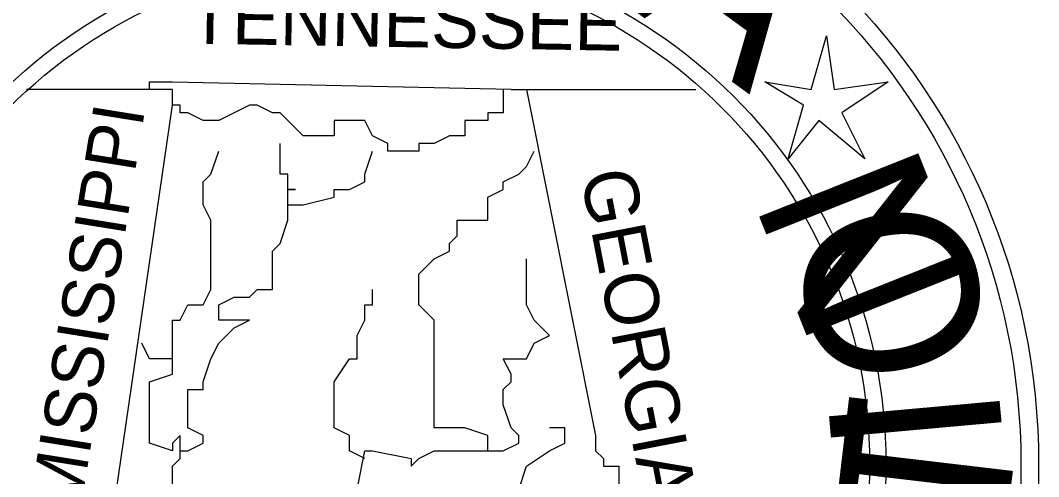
# Model space of a CAD drawing. Extents: x 1797809 to 2198143, y 249608 to 1237864.
# Drawn here: x 2196412.89 to 2196419.84, y 1237127.96 to 1237131.08 of the extents above; entities that cross this region are included whole.
import ezdxf

# ---------------------------------------------------------------- set-up
doc = ezdxf.new("R2010")
doc.units = 0
doc.layers.add('GSBWFILL', color=7, linetype='Continuous')

msp = doc.modelspace()

# ---------------------------------------------------------------- linework, layer by layer
at = {"layer": 'GSBWFILL'}
for p, q in [((2196413.926, 1237130.6045), (2196412.9275, 1237130.6045)), ((2196413.926, 1237130.6045), (2196412.9275, 1237130.6045)), ((2196413.926, 1237130.6045), (2196412.9275, 1237130.6045)), ((2196416.2383, 1237130.6045), (2196417.4996, 1237130.6045)), ((2196416.2383, 1237130.6045), (2196417.4996, 1237130.6045)), ((2196416.2383, 1237130.6045), (2196417.4996, 1237130.6045)), ((2196415.2398, 1237128.0819), (2196415.2398, 1237128.0819)), ((2196415.2398, 1237128.0819), (2196415.2398, 1237128.0819)), ((2196415.2398, 1237128.0819), (2196415.2398, 1237128.0819)), ((2196415.2398, 1237128.0819), (2196415.2398, 1237128.0819)), ((2196415.2398, 1237128.0819), (2196415.2398, 1237128.0819)), ((2196415.2398, 1237128.0819), (2196415.2398, 1237128.0819))]:
    msp.add_line(p, q, dxfattribs=at)
msp.add_lwpolyline([(2196418.3929, 1237130.9723), (2196418.4455, 1237130.6045), (2196418.8134, 1237130.657), (2196418.4981, 1237130.4468), (2196418.6557, 1237130.1315), (2196418.3404, 1237130.3942), (2196418.1302, 1237130.1315), (2196418.2353, 1237130.4994), (2196417.9725, 1237130.657), (2196418.2878, 1237130.6045)], close=True, dxfattribs=at)
msp.add_lwpolyline([(2196418.3929, 1237130.9723), (2196418.4455, 1237130.6045), (2196418.8134, 1237130.657), (2196418.4981, 1237130.4468), (2196418.6557, 1237130.1315), (2196418.3404, 1237130.3942), (2196418.1302, 1237130.1315), (2196418.2353, 1237130.4994), (2196417.9725, 1237130.657), (2196418.2878, 1237130.6045)], close=True, dxfattribs=at)
msp.add_lwpolyline([(2196418.3929, 1237130.9723), (2196418.4455, 1237130.6045), (2196418.8134, 1237130.657), (2196418.4981, 1237130.4468), (2196418.6557, 1237130.1315), (2196418.3404, 1237130.3942), (2196418.1302, 1237130.1315), (2196418.2353, 1237130.4994), (2196417.9725, 1237130.657), (2196418.2878, 1237130.6045)], close=True, dxfattribs=at)
for points in [[(2196413.453, 1237127.2411), (2196413.926, 1237130.4994), (2196413.926, 1237130.6045), (2196413.926, 1237130.6045), (2196413.926, 1237130.6045), (2196413.7683, 1237130.6045), (2196413.7683, 1237130.657), (2196413.926, 1237130.657), (2196416.3434, 1237130.6045), (2196416.8164, 1237128.2396), (2196416.8164, 1237128.1345), (2196416.8689, 1237128.0819), (2196416.8689, 1237128.0294), (2196416.8689, 1237128.0294), (2196416.974, 1237128.0294), (2196416.974, 1237127.8717)], [(2196413.453, 1237127.2411), (2196413.926, 1237130.4994), (2196413.926, 1237130.6045), (2196413.926, 1237130.6045), (2196413.926, 1237130.6045), (2196413.7683, 1237130.6045), (2196413.7683, 1237130.657), (2196413.926, 1237130.657), (2196416.3434, 1237130.6045), (2196416.8164, 1237128.2396), (2196416.8164, 1237128.1345), (2196416.8689, 1237128.0819), (2196416.8689, 1237128.0294), (2196416.8689, 1237128.0294), (2196416.974, 1237128.0294), (2196416.974, 1237127.8717)], [(2196413.453, 1237127.2411), (2196413.926, 1237130.4994), (2196413.926, 1237130.6045), (2196413.926, 1237130.6045), (2196413.926, 1237130.6045), (2196413.7683, 1237130.6045), (2196413.7683, 1237130.657), (2196413.926, 1237130.657), (2196416.3434, 1237130.6045), (2196416.8164, 1237128.2396), (2196416.8164, 1237128.1345), (2196416.8689, 1237128.0819), (2196416.8689, 1237128.0294), (2196416.8689, 1237128.0294), (2196416.974, 1237128.0294), (2196416.974, 1237127.8717)], [(2196416.1857, 1237130.6045), (2196416.1857, 1237130.6045), (2196416.1857, 1237130.6045), (2196416.1857, 1237130.4994), (2196416.1857, 1237130.4468), (2196416.1857, 1237130.4468), (2196416.0806, 1237130.4468), (2196416.0806, 1237130.4468), (2196416.0806, 1237130.3942), (2196415.923, 1237130.3942), (2196415.923, 1237130.2891), (2196415.8179, 1237130.2891), (2196415.7128, 1237130.2366), (2196415.6602, 1237130.2366), (2196415.6077, 1237130.2366), (2196415.6077, 1237130.184), (2196415.5551, 1237130.184), (2196415.5551, 1237130.184), (2196415.3974, 1237130.184), (2196415.3974, 1237130.184), (2196415.3974, 1237130.2366), (2196415.2923, 1237130.2891), (2196415.2398, 1237130.3942), (2196415.2398, 1237130.3942), (2196415.1347, 1237130.3942), (2196415.0296, 1237130.3942), (2196415.0296, 1237130.2891), (2196414.8194, 1237130.2891), (2196414.7143, 1237130.3942), (2196414.6617, 1237130.4468), (2196414.6092, 1237130.4468), (2196414.504, 1237130.4994), (2196414.4515, 1237130.4994), (2196414.3464, 1237130.4468), (2196414.3464, 1237130.4468), (2196414.2413, 1237130.3942), (2196414.1887, 1237130.3942), (2196414.1362, 1237130.3942), (2196414.0311, 1237130.4468), (2196414.0311, 1237130.4468), (2196414.0311, 1237130.4468), (2196413.9785, 1237130.4468), (2196413.9785, 1237130.4468), (2196413.9785, 1237130.4468), (2196413.9785, 1237130.4994), (2196413.926, 1237130.4994), (2196413.926, 1237130.6045), (2196413.926, 1237130.6045), (2196413.926, 1237130.6045)], [(2196416.1857, 1237130.6045), (2196416.1857, 1237130.6045), (2196416.1857, 1237130.6045), (2196416.1857, 1237130.4994), (2196416.1857, 1237130.4468), (2196416.1857, 1237130.4468), (2196416.0806, 1237130.4468), (2196416.0806, 1237130.4468), (2196416.0806, 1237130.3942), (2196415.923, 1237130.3942), (2196415.923, 1237130.2891), (2196415.8179, 1237130.2891), (2196415.7128, 1237130.2366), (2196415.6602, 1237130.2366), (2196415.6077, 1237130.2366), (2196415.6077, 1237130.184), (2196415.5551, 1237130.184), (2196415.5551, 1237130.184), (2196415.3974, 1237130.184), (2196415.3974, 1237130.184), (2196415.3974, 1237130.2366), (2196415.2923, 1237130.2891), (2196415.2398, 1237130.3942), (2196415.2398, 1237130.3942), (2196415.1347, 1237130.3942), (2196415.0296, 1237130.3942), (2196415.0296, 1237130.2891), (2196414.8194, 1237130.2891), (2196414.7143, 1237130.3942), (2196414.6617, 1237130.4468), (2196414.6092, 1237130.4468), (2196414.504, 1237130.4994), (2196414.4515, 1237130.4994), (2196414.3464, 1237130.4468), (2196414.3464, 1237130.4468), (2196414.2413, 1237130.3942), (2196414.1887, 1237130.3942), (2196414.1362, 1237130.3942), (2196414.0311, 1237130.4468), (2196414.0311, 1237130.4468), (2196414.0311, 1237130.4468), (2196413.9785, 1237130.4468), (2196413.9785, 1237130.4468), (2196413.9785, 1237130.4468), (2196413.9785, 1237130.4994), (2196413.926, 1237130.4994), (2196413.926, 1237130.6045), (2196413.926, 1237130.6045), (2196413.926, 1237130.6045)], [(2196416.1857, 1237130.6045), (2196416.1857, 1237130.6045), (2196416.1857, 1237130.6045), (2196416.1857, 1237130.4994), (2196416.1857, 1237130.4468), (2196416.1857, 1237130.4468), (2196416.0806, 1237130.4468), (2196416.0806, 1237130.4468), (2196416.0806, 1237130.3942), (2196415.923, 1237130.3942), (2196415.923, 1237130.2891), (2196415.8179, 1237130.2891), (2196415.7128, 1237130.2366), (2196415.6602, 1237130.2366), (2196415.6077, 1237130.2366), (2196415.6077, 1237130.184), (2196415.5551, 1237130.184), (2196415.5551, 1237130.184), (2196415.3974, 1237130.184), (2196415.3974, 1237130.184), (2196415.3974, 1237130.2366), (2196415.2923, 1237130.2891), (2196415.2398, 1237130.3942), (2196415.2398, 1237130.3942), (2196415.1347, 1237130.3942), (2196415.0296, 1237130.3942), (2196415.0296, 1237130.2891), (2196414.8194, 1237130.2891), (2196414.7143, 1237130.3942), (2196414.6617, 1237130.4468), (2196414.6092, 1237130.4468), (2196414.504, 1237130.4994), (2196414.4515, 1237130.4994), (2196414.3464, 1237130.4468), (2196414.3464, 1237130.4468), (2196414.2413, 1237130.3942), (2196414.1887, 1237130.3942), (2196414.1362, 1237130.3942), (2196414.0311, 1237130.4468), (2196414.0311, 1237130.4468), (2196414.0311, 1237130.4468), (2196413.9785, 1237130.4468), (2196413.9785, 1237130.4468), (2196413.9785, 1237130.4468), (2196413.9785, 1237130.4994), (2196413.926, 1237130.4994), (2196413.926, 1237130.6045), (2196413.926, 1237130.6045), (2196413.926, 1237130.6045)], [(2196414.7143, 1237129.8162), (2196414.7143, 1237129.8687), (2196414.7143, 1237129.9213), (2196414.7668, 1237129.9213), (2196414.7143, 1237129.9213), (2196414.7143, 1237129.9738), (2196414.7143, 1237130.0264), (2196414.6617, 1237130.0264), (2196414.6617, 1237130.0789), (2196414.6617, 1237130.184), (2196414.6617, 1237130.2366)], [(2196414.7143, 1237129.8162), (2196414.7143, 1237129.8687), (2196414.7143, 1237129.9213), (2196414.7668, 1237129.9213), (2196414.7143, 1237129.9213), (2196414.7143, 1237129.9738), (2196414.7143, 1237130.0264), (2196414.6617, 1237130.0264), (2196414.6617, 1237130.0789), (2196414.6617, 1237130.184), (2196414.6617, 1237130.2366)], [(2196414.7143, 1237129.8162), (2196414.7143, 1237129.8687), (2196414.7143, 1237129.9213), (2196414.7668, 1237129.9213), (2196414.7143, 1237129.9213), (2196414.7143, 1237129.9738), (2196414.7143, 1237130.0264), (2196414.6617, 1237130.0264), (2196414.6617, 1237130.0789), (2196414.6617, 1237130.184), (2196414.6617, 1237130.2366)], [(2196413.926, 1237128.7651), (2196413.926, 1237128.8702), (2196413.926, 1237128.9228), (2196413.926, 1237129.0279), (2196413.9785, 1237129.0279), (2196414.0311, 1237129.133), (2196414.1362, 1237129.133), (2196414.1887, 1237129.2381), (2196414.1887, 1237129.4483), (2196414.1887, 1237129.5534), (2196414.1887, 1237129.606), (2196414.1887, 1237129.7111), (2196414.1362, 1237129.8162), (2196414.1362, 1237129.9213), (2196414.1362, 1237129.9738), (2196414.1887, 1237130.0264), (2196414.2413, 1237130.184)], [(2196413.926, 1237128.7651), (2196413.926, 1237128.8702), (2196413.926, 1237128.9228), (2196413.926, 1237129.0279), (2196413.9785, 1237129.0279), (2196414.0311, 1237129.133), (2196414.1362, 1237129.133), (2196414.1887, 1237129.2381), (2196414.1887, 1237129.4483), (2196414.1887, 1237129.5534), (2196414.1887, 1237129.606), (2196414.1887, 1237129.7111), (2196414.1362, 1237129.8162), (2196414.1362, 1237129.9213), (2196414.1362, 1237129.9738), (2196414.1887, 1237130.0264), (2196414.2413, 1237130.184)], [(2196413.926, 1237128.7651), (2196413.926, 1237128.8702), (2196413.926, 1237128.9228), (2196413.926, 1237129.0279), (2196413.9785, 1237129.0279), (2196414.0311, 1237129.133), (2196414.1362, 1237129.133), (2196414.1887, 1237129.2381), (2196414.1887, 1237129.4483), (2196414.1887, 1237129.5534), (2196414.1887, 1237129.606), (2196414.1887, 1237129.7111), (2196414.1362, 1237129.8162), (2196414.1362, 1237129.9213), (2196414.1362, 1237129.9738), (2196414.1887, 1237130.0264), (2196414.2413, 1237130.184)], [(2196413.9785, 1237128.1345), (2196413.9785, 1237128.1345), (2196414.0311, 1237128.1345), (2196414.0311, 1237128.1345), (2196414.1362, 1237128.187), (2196414.1362, 1237128.2396), (2196414.0311, 1237128.2921), (2196414.0311, 1237128.2921), (2196414.0311, 1237128.4498), (2196414.0311, 1237128.5549), (2196414.1362, 1237128.5549), (2196414.1362, 1237128.6075), (2196414.1887, 1237128.7651), (2196414.2413, 1237128.8702), (2196414.3464, 1237128.9753), (2196414.4515, 1237129.0279), (2196414.3464, 1237129.0279), (2196414.2413, 1237129.0279), (2196414.2413, 1237129.133), (2196414.3464, 1237129.1855), (2196414.3464, 1237129.1855), (2196414.4515, 1237129.1855), (2196414.504, 1237129.2381), (2196414.504, 1237129.2381), (2196414.6092, 1237129.2381), (2196414.6092, 1237129.3432), (2196414.6092, 1237129.4483), (2196414.6092, 1237129.4483), (2196414.6092, 1237129.5008), (2196414.6617, 1237129.5534), (2196414.7143, 1237129.7111), (2196414.7143, 1237129.7111), (2196414.7143, 1237129.8162), (2196414.7668, 1237129.8162), (2196414.8194, 1237129.8162), (2196414.8194, 1237129.8162), (2196415.0296, 1237129.8687), (2196415.0296, 1237129.9213), (2196415.1347, 1237129.9213), (2196415.2398, 1237129.9738), (2196415.2398, 1237130.0264), (2196415.2923, 1237130.184)], [(2196413.9785, 1237128.1345), (2196413.9785, 1237128.1345), (2196414.0311, 1237128.1345), (2196414.0311, 1237128.1345), (2196414.1362, 1237128.187), (2196414.1362, 1237128.2396), (2196414.0311, 1237128.2921), (2196414.0311, 1237128.2921), (2196414.0311, 1237128.4498), (2196414.0311, 1237128.5549), (2196414.1362, 1237128.5549), (2196414.1362, 1237128.6075), (2196414.1887, 1237128.7651), (2196414.2413, 1237128.8702), (2196414.3464, 1237128.9753), (2196414.4515, 1237129.0279), (2196414.3464, 1237129.0279), (2196414.2413, 1237129.0279), (2196414.2413, 1237129.133), (2196414.3464, 1237129.1855), (2196414.3464, 1237129.1855), (2196414.4515, 1237129.1855), (2196414.504, 1237129.2381), (2196414.504, 1237129.2381), (2196414.6092, 1237129.2381), (2196414.6092, 1237129.3432), (2196414.6092, 1237129.4483), (2196414.6092, 1237129.4483), (2196414.6092, 1237129.5008), (2196414.6617, 1237129.5534), (2196414.7143, 1237129.7111), (2196414.7143, 1237129.7111), (2196414.7143, 1237129.8162), (2196414.7668, 1237129.8162), (2196414.8194, 1237129.8162), (2196414.8194, 1237129.8162), (2196415.0296, 1237129.8687), (2196415.0296, 1237129.9213), (2196415.1347, 1237129.9213), (2196415.2398, 1237129.9738), (2196415.2398, 1237130.0264), (2196415.2923, 1237130.184)], [(2196413.9785, 1237128.1345), (2196413.9785, 1237128.1345), (2196414.0311, 1237128.1345), (2196414.0311, 1237128.1345), (2196414.1362, 1237128.187), (2196414.1362, 1237128.2396), (2196414.0311, 1237128.2921), (2196414.0311, 1237128.2921), (2196414.0311, 1237128.4498), (2196414.0311, 1237128.5549), (2196414.1362, 1237128.5549), (2196414.1362, 1237128.6075), (2196414.1887, 1237128.7651), (2196414.2413, 1237128.8702), (2196414.3464, 1237128.9753), (2196414.4515, 1237129.0279), (2196414.3464, 1237129.0279), (2196414.2413, 1237129.0279), (2196414.2413, 1237129.133), (2196414.3464, 1237129.1855), (2196414.3464, 1237129.1855), (2196414.4515, 1237129.1855), (2196414.504, 1237129.2381), (2196414.504, 1237129.2381), (2196414.6092, 1237129.2381), (2196414.6092, 1237129.3432), (2196414.6092, 1237129.4483), (2196414.6092, 1237129.4483), (2196414.6092, 1237129.5008), (2196414.6617, 1237129.5534), (2196414.7143, 1237129.7111), (2196414.7143, 1237129.7111), (2196414.7143, 1237129.8162), (2196414.7668, 1237129.8162), (2196414.8194, 1237129.8162), (2196414.8194, 1237129.8162), (2196415.0296, 1237129.8687), (2196415.0296, 1237129.9213), (2196415.1347, 1237129.9213), (2196415.2398, 1237129.9738), (2196415.2398, 1237130.0264), (2196415.2923, 1237130.184)], [(2196416.0806, 1237128.1345), (2196416.0806, 1237128.2396), (2196415.923, 1237128.2921), (2196415.8704, 1237128.2921), (2196415.7128, 1237128.2921), (2196415.7128, 1237128.5549), (2196415.7128, 1237128.5549), (2196415.7128, 1237128.6075), (2196415.7128, 1237128.7651), (2196415.7128, 1237128.8702), (2196415.7128, 1237129.0279), (2196415.6077, 1237129.133), (2196415.6077, 1237129.3432), (2196415.7128, 1237129.4483), (2196415.8179, 1237129.5008), (2196415.8179, 1237129.5534), (2196415.8704, 1237129.606), (2196415.8704, 1237129.7111), (2196416.0806, 1237129.7111), (2196416.0806, 1237129.8162), (2196416.0806, 1237129.8687), (2196416.1857, 1237129.9213), (2196416.1857, 1237129.9738), (2196416.2908, 1237130.0264), (2196416.3434, 1237130.0789), (2196416.3959, 1237130.184)], [(2196416.0806, 1237128.1345), (2196416.0806, 1237128.2396), (2196415.923, 1237128.2921), (2196415.8704, 1237128.2921), (2196415.7128, 1237128.2921), (2196415.7128, 1237128.5549), (2196415.7128, 1237128.5549), (2196415.7128, 1237128.6075), (2196415.7128, 1237128.7651), (2196415.7128, 1237128.8702), (2196415.7128, 1237129.0279), (2196415.6077, 1237129.133), (2196415.6077, 1237129.3432), (2196415.7128, 1237129.4483), (2196415.8179, 1237129.5008), (2196415.8179, 1237129.5534), (2196415.8704, 1237129.606), (2196415.8704, 1237129.7111), (2196416.0806, 1237129.7111), (2196416.0806, 1237129.8162), (2196416.0806, 1237129.8687), (2196416.1857, 1237129.9213), (2196416.1857, 1237129.9738), (2196416.2908, 1237130.0264), (2196416.3434, 1237130.0789), (2196416.3959, 1237130.184)], [(2196416.0806, 1237128.1345), (2196416.0806, 1237128.2396), (2196415.923, 1237128.2921), (2196415.8704, 1237128.2921), (2196415.7128, 1237128.2921), (2196415.7128, 1237128.5549), (2196415.7128, 1237128.5549), (2196415.7128, 1237128.6075), (2196415.7128, 1237128.7651), (2196415.7128, 1237128.8702), (2196415.7128, 1237129.0279), (2196415.6077, 1237129.133), (2196415.6077, 1237129.3432), (2196415.7128, 1237129.4483), (2196415.8179, 1237129.5008), (2196415.8179, 1237129.5534), (2196415.8704, 1237129.606), (2196415.8704, 1237129.7111), (2196416.0806, 1237129.7111), (2196416.0806, 1237129.8162), (2196416.0806, 1237129.8687), (2196416.1857, 1237129.9213), (2196416.1857, 1237129.9738), (2196416.2908, 1237130.0264), (2196416.3434, 1237130.0789), (2196416.3959, 1237130.184)], [(2196415.1872, 1237127.8717), (2196415.2398, 1237128.1345), (2196415.2923, 1237128.1345), (2196415.5551, 1237128.0819), (2196415.5551, 1237128.0294), (2196415.6077, 1237128.0819), (2196415.7128, 1237128.1345), (2196415.8704, 1237128.1345), (2196416.0806, 1237128.1345), (2196416.1857, 1237128.1345), (2196416.2908, 1237128.187), (2196416.2908, 1237128.2396), (2196416.2383, 1237128.2921), (2196416.2383, 1237128.2921), (2196416.1857, 1237128.4498), (2196416.1857, 1237128.5549), (2196416.2383, 1237128.6075), (2196416.2383, 1237128.66), (2196416.1857, 1237128.7651), (2196416.3434, 1237128.7651), (2196416.3959, 1237128.8702), (2196416.5011, 1237128.9228), (2196416.3959, 1237129.0279), (2196416.3959, 1237129.0279), (2196416.3434, 1237129.133), (2196416.3434, 1237129.2381), (2196416.3434, 1237129.4483)], [(2196415.1872, 1237127.8717), (2196415.2398, 1237128.1345), (2196415.2923, 1237128.1345), (2196415.5551, 1237128.0819), (2196415.5551, 1237128.0294), (2196415.6077, 1237128.0819), (2196415.7128, 1237128.1345), (2196415.8704, 1237128.1345), (2196416.0806, 1237128.1345), (2196416.1857, 1237128.1345), (2196416.2908, 1237128.187), (2196416.2908, 1237128.2396), (2196416.2383, 1237128.2921), (2196416.2383, 1237128.2921), (2196416.1857, 1237128.4498), (2196416.1857, 1237128.5549), (2196416.2383, 1237128.6075), (2196416.2383, 1237128.66), (2196416.1857, 1237128.7651), (2196416.3434, 1237128.7651), (2196416.3959, 1237128.8702), (2196416.5011, 1237128.9228), (2196416.3959, 1237129.0279), (2196416.3959, 1237129.0279), (2196416.3434, 1237129.133), (2196416.3434, 1237129.2381), (2196416.3434, 1237129.4483)], [(2196415.1872, 1237127.8717), (2196415.2398, 1237128.1345), (2196415.2923, 1237128.1345), (2196415.5551, 1237128.0819), (2196415.5551, 1237128.0294), (2196415.6077, 1237128.0819), (2196415.7128, 1237128.1345), (2196415.8704, 1237128.1345), (2196416.0806, 1237128.1345), (2196416.1857, 1237128.1345), (2196416.2908, 1237128.187), (2196416.2908, 1237128.2396), (2196416.2383, 1237128.2921), (2196416.2383, 1237128.2921), (2196416.1857, 1237128.4498), (2196416.1857, 1237128.5549), (2196416.2383, 1237128.6075), (2196416.2383, 1237128.66), (2196416.1857, 1237128.7651), (2196416.3434, 1237128.7651), (2196416.3959, 1237128.8702), (2196416.5011, 1237128.9228), (2196416.3959, 1237129.0279), (2196416.3959, 1237129.0279), (2196416.3434, 1237129.133), (2196416.3434, 1237129.2381), (2196416.3434, 1237129.4483)], [(2196415.2398, 1237128.0819), (2196415.1347, 1237128.1345), (2196415.1347, 1237128.187), (2196415.1347, 1237128.2396), (2196415.0296, 1237128.2921), (2196415.0296, 1237128.4498), (2196415.0296, 1237128.5549), (2196415.0296, 1237128.6075), (2196415.0296, 1237128.6075), (2196415.1347, 1237128.7651), (2196415.1872, 1237128.7651), (2196415.1872, 1237128.9228), (2196415.2398, 1237129.0279), (2196415.2398, 1237129.0279), (2196415.2398, 1237129.133), (2196415.2923, 1237129.133), (2196415.2923, 1237129.2381)], [(2196415.2398, 1237128.0819), (2196415.1347, 1237128.1345), (2196415.1347, 1237128.187), (2196415.1347, 1237128.2396), (2196415.0296, 1237128.2921), (2196415.0296, 1237128.4498), (2196415.0296, 1237128.5549), (2196415.0296, 1237128.6075), (2196415.0296, 1237128.6075), (2196415.1347, 1237128.7651), (2196415.1872, 1237128.7651), (2196415.1872, 1237128.9228), (2196415.2398, 1237129.0279), (2196415.2398, 1237129.0279), (2196415.2398, 1237129.133), (2196415.2923, 1237129.133), (2196415.2923, 1237129.2381)], [(2196415.2398, 1237128.0819), (2196415.1347, 1237128.1345), (2196415.1347, 1237128.187), (2196415.1347, 1237128.2396), (2196415.0296, 1237128.2921), (2196415.0296, 1237128.4498), (2196415.0296, 1237128.5549), (2196415.0296, 1237128.6075), (2196415.0296, 1237128.6075), (2196415.1347, 1237128.7651), (2196415.1872, 1237128.7651), (2196415.1872, 1237128.9228), (2196415.2398, 1237129.0279), (2196415.2398, 1237129.0279), (2196415.2398, 1237129.133), (2196415.2923, 1237129.133), (2196415.2923, 1237129.2381)], [(2196413.926, 1237127.8192), (2196413.926, 1237128.0294), (2196413.926, 1237128.0294), (2196413.9785, 1237128.0819), (2196413.9785, 1237128.1345), (2196413.9785, 1237128.2396), (2196413.926, 1237128.187), (2196413.926, 1237128.1345), (2196413.7683, 1237128.187), (2196413.7683, 1237128.2396), (2196413.7683, 1237128.2921), (2196413.7683, 1237128.2921), (2196413.7683, 1237128.5549), (2196413.7683, 1237128.5549), (2196413.7683, 1237128.6075), (2196413.926, 1237128.66), (2196413.926, 1237128.7651), (2196413.7683, 1237128.7651), (2196413.7158, 1237128.8702), (2196413.7158, 1237128.8702)], [(2196413.926, 1237127.8192), (2196413.926, 1237128.0294), (2196413.926, 1237128.0294), (2196413.9785, 1237128.0819), (2196413.9785, 1237128.1345), (2196413.9785, 1237128.2396), (2196413.926, 1237128.187), (2196413.926, 1237128.1345), (2196413.7683, 1237128.187), (2196413.7683, 1237128.2396), (2196413.7683, 1237128.2921), (2196413.7683, 1237128.2921), (2196413.7683, 1237128.5549), (2196413.7683, 1237128.5549), (2196413.7683, 1237128.6075), (2196413.926, 1237128.66), (2196413.926, 1237128.7651), (2196413.7683, 1237128.7651), (2196413.7158, 1237128.8702), (2196413.7158, 1237128.8702)], [(2196413.926, 1237127.8192), (2196413.926, 1237128.0294), (2196413.926, 1237128.0294), (2196413.9785, 1237128.0819), (2196413.9785, 1237128.1345), (2196413.9785, 1237128.2396), (2196413.926, 1237128.187), (2196413.926, 1237128.1345), (2196413.7683, 1237128.187), (2196413.7683, 1237128.2396), (2196413.7683, 1237128.2921), (2196413.7683, 1237128.2921), (2196413.7683, 1237128.5549), (2196413.7683, 1237128.5549), (2196413.7683, 1237128.6075), (2196413.926, 1237128.66), (2196413.926, 1237128.7651), (2196413.7683, 1237128.7651), (2196413.7158, 1237128.8702), (2196413.7158, 1237128.8702)], [(2196415.5551, 1237126.7156), (2196415.5551, 1237126.7156), (2196415.5551, 1237126.8732), (2196415.6077, 1237126.9258), (2196415.6077, 1237126.9783), (2196415.6077, 1237127.0834), (2196415.6602, 1237127.0834), (2196415.7128, 1237127.1885), (2196415.8704, 1237127.2411), (2196415.923, 1237127.3462), (2196416.0806, 1237127.3462), (2196416.0806, 1237127.4513), (2196416.1857, 1237127.6615), (2196416.1857, 1237127.7666), (2196416.1857, 1237127.7666), (2196416.1857, 1237127.8192), (2196416.2383, 1237127.8192), (2196416.2908, 1237127.8717), (2196416.3434, 1237128.0294), (2196416.5011, 1237128.1345), (2196416.6062, 1237128.187), (2196416.6062, 1237128.2396), (2196416.6062, 1237128.2921), (2196416.5011, 1237128.2921)], [(2196415.5551, 1237126.7156), (2196415.5551, 1237126.7156), (2196415.5551, 1237126.8732), (2196415.6077, 1237126.9258), (2196415.6077, 1237126.9783), (2196415.6077, 1237127.0834), (2196415.6602, 1237127.0834), (2196415.7128, 1237127.1885), (2196415.8704, 1237127.2411), (2196415.923, 1237127.3462), (2196416.0806, 1237127.3462), (2196416.0806, 1237127.4513), (2196416.1857, 1237127.6615), (2196416.1857, 1237127.7666), (2196416.1857, 1237127.7666), (2196416.1857, 1237127.8192), (2196416.2383, 1237127.8192), (2196416.2908, 1237127.8717), (2196416.3434, 1237128.0294), (2196416.5011, 1237128.1345), (2196416.6062, 1237128.187), (2196416.6062, 1237128.2396), (2196416.6062, 1237128.2921), (2196416.5011, 1237128.2921)], [(2196415.5551, 1237126.7156), (2196415.5551, 1237126.7156), (2196415.5551, 1237126.8732), (2196415.6077, 1237126.9258), (2196415.6077, 1237126.9783), (2196415.6077, 1237127.0834), (2196415.6602, 1237127.0834), (2196415.7128, 1237127.1885), (2196415.8704, 1237127.2411), (2196415.923, 1237127.3462), (2196416.0806, 1237127.3462), (2196416.0806, 1237127.4513), (2196416.1857, 1237127.6615), (2196416.1857, 1237127.7666), (2196416.1857, 1237127.7666), (2196416.1857, 1237127.8192), (2196416.2383, 1237127.8192), (2196416.2908, 1237127.8717), (2196416.3434, 1237128.0294), (2196416.5011, 1237128.1345), (2196416.6062, 1237128.187), (2196416.6062, 1237128.2396), (2196416.6062, 1237128.2921), (2196416.5011, 1237128.2921)]]:
    msp.add_lwpolyline(points, dxfattribs=at)
for radius in [4.5988, 4.5988, 4.5988, 4.4778, 4.4778, 4.4778, 3.5557, 3.5557, 3.5557, 3.4444, 3.4444, 3.4444]:
    msp.add_circle((2196415.2433, 1237128.0451), radius, dxfattribs=at)

# ---------------------------------------------------------------- texts
for s, height, rotation, p in [('A', 1.1695, 323.98869, (2196417.0266, 1237131.1825)), ('A', 1.1695, 323.98869, (2196417.0266, 1237131.1825)), ('A', 1.1695, 323.98869, (2196417.0266, 1237131.1825)), ('TENNESSEE', 0.36608, 359.04098, (2196414.0311, 1237130.9198)), ('TENNESSEE', 0.36608, 359.04098, (2196414.0311, 1237130.9198)), ('TENNESSEE', 0.36608, 359.04098, (2196414.0311, 1237130.9198)), ('MISSISSIPPI', 0.350947, 80.85313, (2196413.2953, 1237127.7141)), ('MISSISSIPPI', 0.350947, 80.85313, (2196413.2953, 1237127.7141)), ('MISSISSIPPI', 0.350947, 80.85313, (2196413.2953, 1237127.7141)), ('N', 1.1701, 111.72097, (2196419.3914, 1237129.2381)), ('N', 1.1701, 111.72097, (2196419.3914, 1237129.2381)), ('N', 1.1701, 111.72097, (2196419.3914, 1237129.2381)), ('GEORGIA', 0.36892, 280.92962, (2196416.7113, 1237130.0264)), ('GEORGIA', 0.36892, 280.92962, (2196416.7113, 1237130.0264)), ('GEORGIA', 0.36892, 280.92962, (2196416.7113, 1237130.0264)), ('O', 1.1701, 103.43258, (2196419.5491, 1237128.7651)), ('O', 1.1701, 103.43258, (2196419.5491, 1237128.7651)), ('O', 1.1701, 103.43258, (2196419.5491, 1237128.7651)), ('T', 1.1701, 83.25653, (2196419.6017, 1237127.4513)), ('T', 1.1701, 83.25653, (2196419.6017, 1237127.4513)), ('T', 1.1701, 83.25653, (2196419.6017, 1237127.4513)), ('I', 1.1701, 95.14419, (2196419.6017, 1237128.187)), ('I', 1.1701, 95.14419, (2196419.6017, 1237128.187)), ('I', 1.1701, 95.14419, (2196419.6017, 1237128.187))]:
    msp.add_text(s, height=height, rotation=rotation, dxfattribs=at).set_placement(p)

doc.saveas('drawing.dxf')
